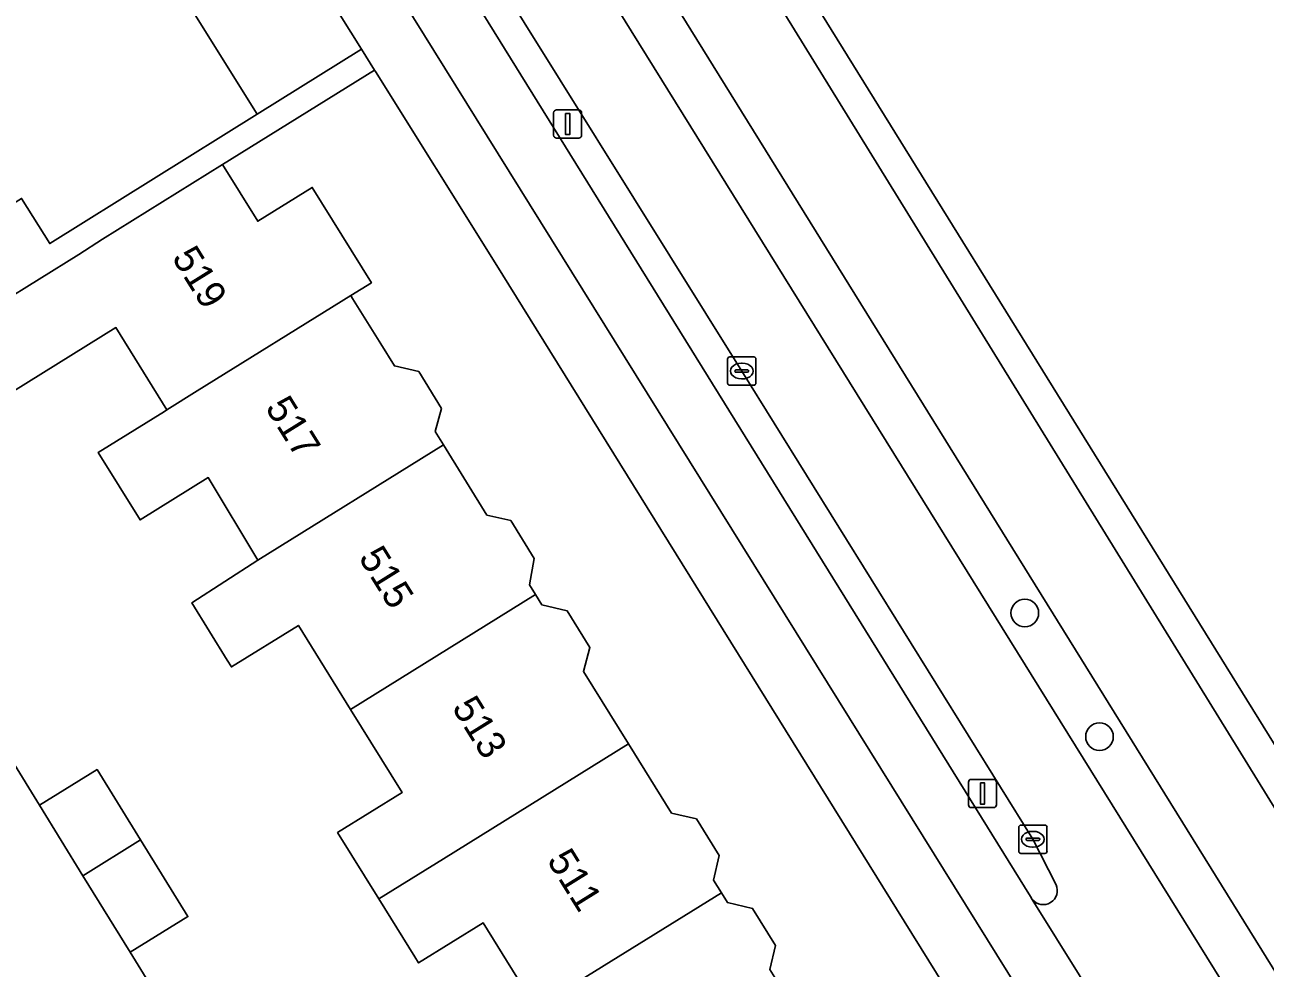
# Model space of a CAD drawing. Extents: x 159279 to 160377, y 384531 to 385888.
# Drawn here: x 159886.04 to 159929.91, y 385453.08 to 385486.45 of the extents above; entities that cross this region are included whole.
import ezdxf

# ---------------------------------------------------------------- set-up
doc = ezdxf.new("R2010")
doc.units = 0
for name, color, linetype in [('IMGEO_Berm_groen', 7, 'Continuous'), ('IMGEO_Berm_open', 7, 'Continuous'), ('IMGEO_Boom', 7, 'Continuous'), ('IMGEO_Erf', 7, 'Continuous'), ('IMGEO_Fietspad_gesloten', 7, 'Continuous'), ('IMGEO_Kolk', 7, 'Continuous'), ('IMGEO_Lichtmast', 7, 'Continuous'), ('IMGEO_Pand', 7, 'Continuous'), ('IMGEO_Pand_nummerreeks', 7, 'Continuous'), ('IMGEO_Rijbaan_regionaal_gesloten', 7, 'Continuous'), ('IMGEO_Voetpad_open', 7, 'Continuous')]:
    doc.layers.add(name, color=color, linetype=linetype)

msp = doc.modelspace()

# ---------------------------------------------------------------- linework, layer by layer
at = {"layer": 'IMGEO_Berm_groen'}
for points in [[(159951.047, 385425.034), (159933.515, 385447.783), (159931.371, 385451.17), (159905.222, 385493.333)], [(159903.648, 385492.413), (159947.117, 385422.45)]]:
    msp.add_lwpolyline(points, dxfattribs=at)
at = {"layer": 'IMGEO_Berm_open'}
for points in [[(159911.397, 385474.202), (159901.153, 385490.622), (159901.018, 385490.827), (159900.913, 385490.987)], [(159900.115, 385490.275), (159921.607, 385455.616), (159921.67, 385455.515)], [(159922.511, 385456.032), (159921.691, 385457.641), (159911.397, 385474.202)]]:
    msp.add_lwpolyline(points, dxfattribs=at)
msp.add_arc((159922.058, 385455.827), 0.498, 218.8327, 24.3291, dxfattribs=at)
at = {"layer": 'IMGEO_Boom'}
for centre in [(159921.405, 385465.644), (159924.047, 385461.27)]:
    msp.add_circle(centre, 0.489, dxfattribs=at)
at = {"layer": 'IMGEO_Erf'}
msp.add_lwpolyline([(159880.018, 385485.284), (159880.382, 385484.698), (159882.403, 385485.955), (159881.51, 385487.39), (159888.847, 385491.956), (159894.259, 385483.285), (159897.945, 385485.582), (159896.44, 385488.006), (159894.533, 385491.078), (159892.719, 385489.965), (159889.041, 385495.684), (159862.18, 385478.82), (159864.28, 385475.476), (159875.022, 385482.172)], close=True, dxfattribs=at)
for points in [[(159921.505, 385447.727), (159917.14, 385454.744), (159902.672, 385478.024), (159898.436, 385484.791), (159898.403, 385484.844), (159893.03, 385481.506), (159894.277, 385479.499), (159896.203, 385480.696), (159898.298, 385477.322), (159897.566, 385476.869), (159897.631, 385476.765), (159898.627, 385475.161), (159899.11, 385474.384), (159899.969, 385474.183), (159900.78, 385472.878), (159900.548, 385472.058), (159900.841, 385471.586), (159902.382, 385469.107), (159903.225, 385468.91), (159904.057, 385467.571), (159903.885, 385466.634), (159904.097, 385466.293), (159904.324, 385465.928), (159905.219, 385465.719), (159906.025, 385464.422), (159905.796, 385463.577), (159907.385, 385461.02), (159908.911, 385458.564), (159909.79, 385458.359), (159910.596, 385457.062), (159910.398, 385456.192), (159910.674, 385455.748), (159910.888, 385455.403), (159911.775, 385455.196), (159912.591, 385453.883), (159912.389, 385453.038)], [(159904.114, 385451.673), (159902.243, 385454.684), (159899.961, 385453.267), (159899.832, 385453.476), (159898.554, 385455.533), (159897.099, 385457.876), (159899.385, 385459.295), (159897.56, 385462.232), (159895.713, 385465.205), (159893.345, 385463.734), (159893.198, 385463.972), (159891.938, 385465.999), (159894.281, 385467.51), (159892.523, 385470.431), (159890.114, 385468.935), (159888.631, 385471.324), (159890.972, 385472.77), (159891.065, 385472.828), (159889.257, 385475.738), (159882.444, 385471.506)], [(159884.682, 385461.873), (159886.551, 385458.846), (159888.594, 385460.107), (159890.131, 385457.617), (159891.803, 385454.907), (159889.76, 385453.646), (159893.031, 385448.344)]]:
    msp.add_lwpolyline(points, dxfattribs=at)
at = {"layer": 'IMGEO_Fietspad_gesloten'}
msp.add_lwpolyline([(159926.707, 385447.425), (159921.67, 385455.515), (159921.607, 385455.616), (159900.115, 385490.275), (159898.279, 385489.141), (159899.399, 385487.329), (159922.696, 385449.898), (159926.569, 385443.679), (159927.63, 385441.955), (159929.818, 385438.455), (159930.14, 385437.939), (159930.634, 385437.088), (159960.939, 385388.271)], dxfattribs=at)
at = {"layer": 'IMGEO_Kolk'}
for p, q in [((159910.895, 385473.775), (159910.895, 385474.627)), ((159910.97, 385474.701), (159911.822, 385474.701)), ((159911.383, 385474.481), (159911.408, 385474.481)), ((159911.896, 385474.627), (159911.896, 385473.775)), ((159911.154, 385474.195), (159911.154, 385474.207)), ((159911.592, 385474.158), (159911.194, 385474.158)), ((159911.197, 385474.244), (159911.595, 385474.244)), ((159911.638, 385474.207), (159911.638, 385474.195)), ((159911.822, 385473.701), (159910.97, 385473.701)), ((159911.406, 385473.921), (159911.381, 385473.921)), ((159921.189, 385457.214), (159921.189, 385458.066)), ((159921.264, 385458.14), (159922.116, 385458.14)), ((159921.677, 385457.92), (159921.702, 385457.92)), ((159922.19, 385458.066), (159922.19, 385457.214)), ((159921.448, 385457.634), (159921.448, 385457.646)), ((159921.886, 385457.597), (159921.488, 385457.597)), ((159921.491, 385457.683), (159921.889, 385457.683)), ((159921.7, 385457.36), (159921.675, 385457.36)), ((159921.932, 385457.646), (159921.932, 385457.634)), ((159922.116, 385457.14), (159921.264, 385457.14))]:
    msp.add_line(p, q, dxfattribs=at)
for points in [[(159910.895, 385473.775), (159910.895, 385474.627)], [(159910.97, 385474.701), (159911.822, 385474.701)], [(159911.896, 385474.627), (159911.896, 385473.775)], [(159911.822, 385473.701), (159910.97, 385473.701)], [(159921.189, 385457.214), (159921.189, 385458.066)], [(159921.264, 385458.14), (159922.116, 385458.14)], [(159922.19, 385458.066), (159922.19, 385457.214)], [(159922.116, 385457.14), (159921.264, 385457.14)]]:
    msp.add_lwpolyline(points, dxfattribs=at)
for centre, radius, start, end in [((159910.972, 385474.625), 0.0765, 91.552, 178.448), ((159910.972, 385474.625), 0.0765, 91.552, 178.448), ((159911.82, 385474.625), 0.0765, 1.552, 88.448), ((159911.82, 385474.625), 0.0765, 1.552, 88.448), ((159911.194, 385474.204), 0.0403, 85.8775, 175.7526), ((159911.191, 385474.194), 0.0366, 178.938, 274.7102), ((159911.595, 385474.201), 0.043, 264.8664, 352.4533), ((159911.599, 385474.206), 0.0386, 1.7309, 96.639), ((159910.972, 385473.777), 0.0765, 181.552, 268.448), ((159910.972, 385473.777), 0.0765, 181.552, 268.448), ((159911.82, 385473.777), 0.0765, 271.552, 358.448), ((159911.82, 385473.777), 0.0765, 271.552, 358.448), ((159921.266, 385458.064), 0.0765, 91.552, 178.448), ((159921.266, 385458.064), 0.0765, 91.552, 178.448), ((159922.114, 385458.064), 0.0765, 1.552, 88.448), ((159922.114, 385458.064), 0.0765, 1.552, 88.448), ((159921.488, 385457.643), 0.0403, 85.8775, 175.7526), ((159921.485, 385457.633), 0.0366, 178.938, 274.7102), ((159921.889, 385457.64), 0.043, 264.8664, 352.4533), ((159921.893, 385457.645), 0.0386, 1.7309, 96.639), ((159921.266, 385457.216), 0.0765, 181.552, 268.448), ((159921.266, 385457.216), 0.0765, 181.552, 268.448), ((159922.114, 385457.216), 0.0765, 271.552, 358.448), ((159922.114, 385457.216), 0.0765, 271.552, 358.448)]:
    msp.add_arc(centre, radius, start, end, dxfattribs=at)
for centre, major_axis, ratio, start_param, end_param in [((159911.382, 385474.201), (-0.387, 0.002), 0.722429, 4.712389, 7.853982), ((159911.407, 385474.201), (-0.39, 0.002), 0.717154, 1.570796, 4.712389), ((159921.676, 385457.64), (-0.387, 0.002), 0.722429, 4.712389, 7.853982), ((159921.701, 385457.64), (-0.39, 0.002), 0.717154, 1.570796, 4.712389)]:
    msp.add_ellipse(centre, major_axis=major_axis, ratio=ratio, start_param=start_param, end_param=end_param, dxfattribs=at)
at = {"layer": 'IMGEO_Lichtmast'}
for p, q in [((159904.74, 385482.54), (159904.74, 385483.34)), ((159904.74, 385483.34), (159904.74, 385482.54)), ((159904.84, 385483.44), (159905.63, 385483.44)), ((159905.63, 385483.44), (159904.84, 385483.44)), ((159905.73, 385483.34), (159905.73, 385482.54)), ((159905.73, 385482.54), (159905.73, 385483.34)), ((159905.63, 385482.44), (159904.84, 385482.44)), ((159904.84, 385482.44), (159905.63, 385482.44)), ((159919.413, 385458.859), (159919.413, 385459.659)), ((159919.413, 385459.659), (159919.413, 385458.859)), ((159919.513, 385459.759), (159920.303, 385459.759)), ((159920.303, 385459.759), (159919.513, 385459.759)), ((159920.403, 385459.659), (159920.403, 385458.859)), ((159920.403, 385458.859), (159920.403, 385459.659)), ((159920.303, 385458.759), (159919.513, 385458.759)), ((159919.513, 385458.759), (159920.303, 385458.759))]:
    msp.add_line(p, q, dxfattribs=at)
for points in [[(159905.16, 385483.315), (159905.31, 385483.315), (159905.31, 385482.565), (159905.16, 385482.565), (159905.16, 385483.315)], [(159919.833, 385459.634), (159919.983, 385459.634), (159919.983, 385458.884), (159919.833, 385458.884), (159919.833, 385459.634)]]:
    msp.add_lwpolyline(points, dxfattribs=at)
for centre, start, end in [((159904.84, 385483.34), 90, 180), ((159904.84, 385483.34), 90, 180), ((159905.63, 385483.34), 0, 90), ((159905.63, 385483.34), 360, 90), ((159904.84, 385482.54), 180, 270), ((159904.84, 385482.54), 180, 270), ((159905.63, 385482.54), 270, 0), ((159905.63, 385482.54), 270, 0), ((159919.513, 385459.659), 90, 180), ((159919.513, 385459.659), 90, 180), ((159920.303, 385459.659), 0, 90), ((159920.303, 385459.659), 360, 90), ((159919.513, 385458.859), 180, 270), ((159919.513, 385458.859), 180, 270), ((159920.303, 385458.859), 270, 0), ((159920.303, 385458.859), 270, 0)]:
    msp.add_arc(centre, 0.1, start, end, dxfattribs=at)
at = {"layer": 'IMGEO_Pand'}
for points in [[(159884.256, 385478.464), (159883.897, 385479.041), (159885.925, 385480.306), (159886.919, 385478.71), (159894.259, 385483.285), (159888.847, 385491.956), (159881.51, 385487.39), (159882.403, 385485.955), (159880.382, 385484.698), (159880.018, 385485.284), (159875.022, 385482.172), (159879.339, 385475.398)], [(159897.566, 385476.869), (159898.298, 385477.322), (159896.203, 385480.696), (159894.277, 385479.499), (159893.03, 385481.506), (159888.784, 385478.868), (159887.95, 385478.326), (159880.92, 385473.959), (159880.987, 385473.852), (159882.444, 385471.506), (159889.257, 385475.738), (159891.065, 385472.828), (159892.127, 385473.505)], [(159897.566, 385476.869), (159892.127, 385473.505), (159891.065, 385472.828), (159890.972, 385472.77), (159888.631, 385471.324), (159890.114, 385468.935), (159892.523, 385470.431), (159894.281, 385467.51), (159900.841, 385471.586), (159900.548, 385472.058), (159900.78, 385472.878), (159899.969, 385474.183), (159899.11, 385474.384), (159898.627, 385475.161), (159897.631, 385476.765)], [(159904.097, 385466.293), (159903.885, 385466.634), (159904.057, 385467.571), (159903.225, 385468.91), (159902.382, 385469.107), (159900.841, 385471.586), (159894.281, 385467.51), (159891.938, 385465.999), (159893.198, 385463.972), (159893.345, 385463.734), (159895.713, 385465.205), (159897.56, 385462.232)], [(159904.097, 385466.293), (159897.56, 385462.232), (159899.385, 385459.295), (159897.099, 385457.876), (159898.554, 385455.533), (159899.05, 385455.841), (159900.84, 385456.953), (159907.385, 385461.02), (159905.796, 385463.577), (159906.025, 385464.422), (159905.219, 385465.719), (159904.324, 385465.928)], [(159907.385, 385461.02), (159900.84, 385456.953), (159899.05, 385455.841), (159898.554, 385455.533), (159899.832, 385453.476), (159899.961, 385453.267), (159902.243, 385454.684), (159904.114, 385451.673), (159910.674, 385455.748), (159910.398, 385456.192), (159910.596, 385457.062), (159909.79, 385458.359), (159908.911, 385458.564)], [(159890.131, 385457.617), (159888.594, 385460.107), (159886.551, 385458.846), (159888.091, 385456.35)], [(159888.091, 385456.35), (159889.76, 385453.646), (159891.803, 385454.907), (159890.131, 385457.617)], [(159913.976, 385450.484), (159913.904, 385450.6), (159913.097, 385451.9), (159912.389, 385453.038), (159912.591, 385453.883), (159911.775, 385455.196), (159910.888, 385455.403), (159910.674, 385455.748), (159904.114, 385451.673), (159905.842, 385448.891), (159904.069, 385447.789), (159903.461, 385447.411), (159903.802, 385446.861), (159905.012, 385444.915), (159907.396, 385446.396)]]:
    msp.add_lwpolyline(points, close=True, dxfattribs=at)
at = {"layer": 'IMGEO_Rijbaan_regionaal_gesloten'}
for points in [[(160011.909, 385329.563), (159999.247, 385349.951), (159944.177, 385438.518), (159911.423, 385491.356), (159908.81, 385495.571), (159907.883, 385494.993), (159951.047, 385425.034), (159952.728, 385422.803), (159954.091, 385420.622), (159993.49, 385357.499), (160000, 385346.98), (160011.209, 385328.87)], [(159907.883, 385494.993), (159905.222, 385493.333), (159931.371, 385451.17), (159933.515, 385447.783), (159951.047, 385425.034)]]:
    msp.add_lwpolyline(points, close=True, dxfattribs=at)
for points in [[(159903.648, 385492.413), (159903.625, 385492.449), (159901.018, 385490.827), (159901.153, 385490.622), (159911.397, 385474.202), (159921.691, 385457.641), (159922.511, 385456.032)], [(159947.117, 385422.45), (159903.648, 385492.413)], [(159921.67, 385455.515), (159926.707, 385447.425)]]:
    msp.add_lwpolyline(points, dxfattribs=at)
msp.add_arc((159922.058, 385455.827), 0.498, 218.8327, 24.3291, dxfattribs=at)
at = {"layer": 'IMGEO_Voetpad_open'}
msp.add_lwpolyline([(159899.399, 385487.329), (159898.279, 385489.141), (159896.867, 385488.27), (159896.44, 385488.006), (159897.945, 385485.582), (159898.403, 385484.844), (159898.436, 385484.791), (159902.672, 385478.024), (159917.14, 385454.744), (159921.505, 385447.727), (159922.791, 385445.943), (159922.869, 385446.087), (159923.011, 385446.415), (159923.122, 385446.754), (159923.203, 385447.102), (159923.253, 385447.456), (159923.271, 385447.813), (159923.257, 385448.169), (159923.211, 385448.524), (159923.134, 385448.872), (159923.025, 385449.213), (159922.887, 385449.542), (159922.72, 385449.858), (159922.696, 385449.898)], close=True, dxfattribs=at)
for points in [[(159880.92, 385473.959), (159887.95, 385478.326), (159888.784, 385478.868), (159893.03, 385481.506), (159898.403, 385484.844), (159897.945, 385485.582), (159894.259, 385483.285), (159886.919, 385478.71), (159885.925, 385480.306)], [(159884.412, 385448.688), (159886.123, 385448.409), (159896.36, 385432.193), (159901.103, 385435.263), (159901.159, 385435.296), (159899.538, 385437.8), (159897.91, 385440.438), (159896.235, 385443.153), (159894.617, 385445.774), (159893.031, 385448.344), (159889.76, 385453.646), (159888.091, 385456.35), (159886.551, 385458.846), (159884.682, 385461.873)]]:
    msp.add_lwpolyline(points, dxfattribs=at)

# ---------------------------------------------------------------- texts
at = {"layer": 'IMGEO_Pand_nummerreeks'}
for s, p in [('519', (159891.216, 385478.213)), ('517', (159894.518, 385472.908)), ('515', (159897.819, 385467.603)), ('513', (159901.12, 385462.298)), ('511', (159904.481, 385456.896))]:
    msp.add_text(s, height=1, rotation=301.8906, dxfattribs=at).set_placement(p)

doc.saveas('drawing.dxf')
